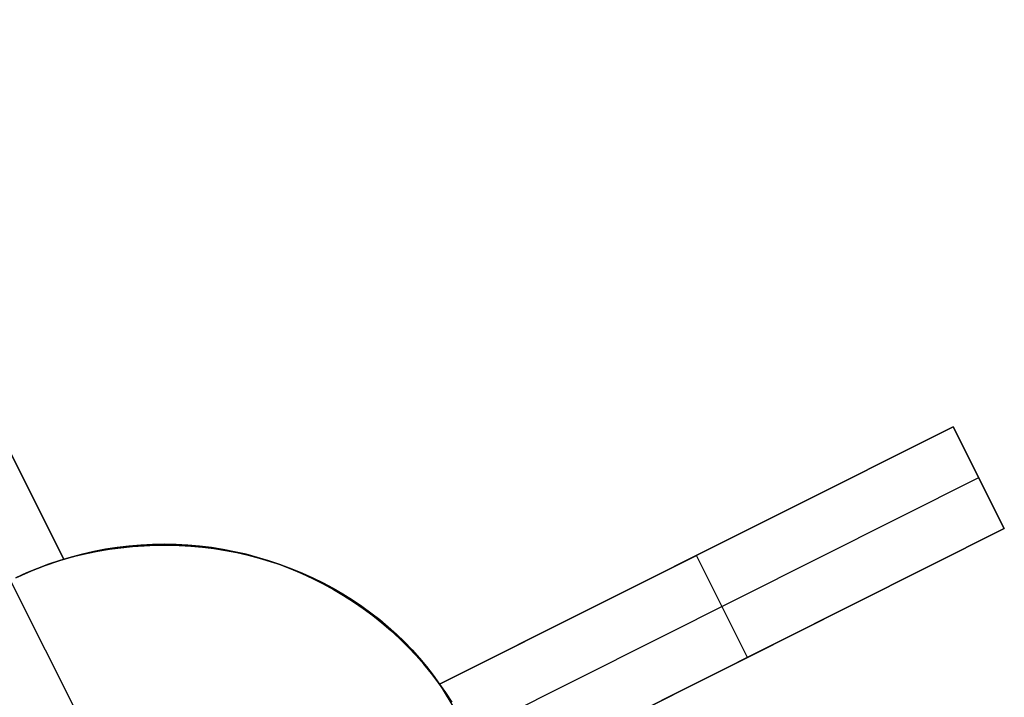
# Model space of a CAD drawing. Header units: millimetres. Extents: x 6038 to 7358, y -8545 to -7225.
# Tile 277 of 285: x 6682 to 6690, y -7791 to -7785. Entities that reach past the tile are written whole.
import ezdxf

# ---------------------------------------------------------------- set-up
doc = ezdxf.new("R2010")
doc.units = ezdxf.units.MM
doc.layers.add('color', color=7, linetype='Continuous')

msp = doc.modelspace()

# ---------------------------------------------------------------- linework, layer by layer
at = {"layer": 'color', "color": 254, "true_color": 0xcad1ee}
for p, q in [((6679.6197, -7784.8464, 8.9528), (6681.992, -7789.58, 11.1174)), ((6679.6197, -7784.8464, 8.9528), (6681.992, -7789.58, 11.1174)), ((6681.992, -7789.58, 3.658), (6679.6197, -7784.8464, 8.9528)), ((6681.992, -7789.58, 3.658), (6679.6197, -7784.8464, 8.9528)), ((6681.992, -7789.58, 7.3877), (6680.3209, -7786.2456, 7.3877)), ((6685.2908, -7790.6762, 11.7947), (6689.7984, -7788.4171, 11.0543)), ((6685.2908, -7790.6762, 11.7947), (6689.7984, -7788.4171, 11.0543)), ((6689.7984, -7788.4171, 10.7), (6685.2908, -7790.6762, 5.658)), ((6689.7984, -7788.4171, 10.7), (6685.2908, -7790.6762, 5.658)), ((6689.7984, -7788.4171, 11.0543), (6690.2464, -7789.3111, 11.4504)), ((6689.7984, -7788.4171, 10.7), (6689.7984, -7788.4171, 11.0543)), ((6689.7984, -7788.4171, 11.0543), (6690.2464, -7789.3111, 11.4504)), ((6690.2464, -7789.3111, 10.7), (6689.7984, -7788.4171, 10.7)), ((6689.7984, -7788.4171, 10.7), (6689.7984, -7788.4171, 11.0543)), ((6690.2464, -7789.3111, 10.7), (6689.7984, -7788.4171, 10.7)), ((6690.2464, -7789.3111, 11.0752), (6689.822, -7788.4642, 11.0752)), ((6685.5524, -7791.1044, 5.7), (6690.0224, -7788.8641, 10.7)), ((6690.0224, -7788.8641, 11.2525), (6690.0224, -7788.8641, 10.7)), ((6688.0339, -7789.3014, 8.7264), (6685.2908, -7790.6762, 8.7264)), ((6690.2464, -7789.3111, 11.4504), (6685.7389, -7791.5702, 12.1981)), ((6690.2464, -7789.3111, 11.4504), (6685.7389, -7791.5702, 12.1981)), ((6685.7389, -7791.5702, 5.658), (6690.2464, -7789.3111, 10.7)), ((6685.7389, -7791.5702, 5.658), (6690.2464, -7789.3111, 10.7)), ((6690.2464, -7789.3111, 10.7), (6690.2464, -7789.3111, 11.4504)), ((6690.2464, -7789.3111, 10.7), (6690.2464, -7789.3111, 11.4504)), ((6682.4618, -7789.4765, -7.3), (6682.3594, -7789.4923, -7.3)), ((6682.3594, -7789.4923, 2.6162), (6682.4618, -7789.4765, 2.6162)), ((6682.4618, -7789.4765, -7.3), (6682.3594, -7789.4923, -7.3)), ((6682.3928, -7789.4926, 11.1087), (6682.4945, -7789.4788, 11.11)), ((6682.3928, -7789.4926, 11.1087), (6682.4945, -7789.4788, 11.11)), ((6682.5646, -7789.4641, -7.3), (6682.4618, -7789.4765, -7.3)), ((6682.4618, -7789.4765, 2.6162), (6682.5646, -7789.4641, 2.6162)), ((6682.5646, -7789.4641, -7.3), (6682.4618, -7789.4765, -7.3)), ((6682.4945, -7789.4788, 11.11), (6682.5965, -7789.4683, 11.1126)), ((6682.4945, -7789.4788, 11.11), (6682.5965, -7789.4683, 11.1126)), ((6682.6678, -7789.4553, -7.3), (6682.5646, -7789.4641, -7.3)), ((6682.5646, -7789.4641, 2.6162), (6682.6678, -7789.4553, 2.6162)), ((6682.6678, -7789.4553, -7.3), (6682.5646, -7789.4641, -7.3)), ((6682.5965, -7789.4683, 11.1126), (6682.6989, -7789.4611, 11.1166)), ((6682.5965, -7789.4683, 11.1126), (6682.6989, -7789.4611, 11.1166)), ((6682.7712, -7789.4501, -7.3), (6682.6678, -7789.4553, -7.3)), ((6682.6678, -7789.4553, 2.6162), (6682.7712, -7789.4501, 2.6162)), ((6682.7712, -7789.4501, -7.3), (6682.6678, -7789.4553, -7.3)), ((6682.6989, -7789.4611, 11.1166), (6682.8013, -7789.4572, 11.122)), ((6682.6989, -7789.4611, 11.1166), (6682.8013, -7789.4572, 11.122)), ((6682.8748, -7789.4485, -7.3), (6682.7712, -7789.4501, -7.3)), ((6682.7712, -7789.4501, 2.6162), (6682.8748, -7789.4485, 2.6162)), ((6682.8748, -7789.4485, -7.3), (6682.7712, -7789.4501, -7.3)), ((6682.8013, -7789.4572, 11.122), (6682.9037, -7789.4566, 11.1288)), ((6682.8013, -7789.4572, 11.122), (6682.9037, -7789.4566, 11.1288)), ((6682.9783, -7789.4504, -7.3), (6682.8748, -7789.4485, -7.3)), ((6682.8748, -7789.4485, 2.6162), (6682.9783, -7789.4504, 2.6162)), ((6682.9783, -7789.4504, -7.3), (6682.8748, -7789.4485, -7.3)), ((6682.9037, -7789.4566, 11.1288), (6683.006, -7789.4593, 11.1369)), ((6682.9037, -7789.4566, 11.1288), (6683.006, -7789.4593, 11.1369)), ((6683.0817, -7789.456, -7.3), (6682.9783, -7789.4504, -7.3)), ((6682.9783, -7789.4504, 2.6162), (6683.0817, -7789.456, 2.6162)), ((6683.0817, -7789.456, -7.3), (6682.9783, -7789.4504, -7.3)), ((6683.006, -7789.4593, 11.1369), (6683.108, -7789.4653, 11.1463)), ((6683.006, -7789.4593, 11.1369), (6683.108, -7789.4653, 11.1463)), ((6683.1849, -7789.465, -7.3), (6683.0817, -7789.456, -7.3)), ((6683.0817, -7789.456, 2.6162), (6683.1849, -7789.465, 2.6162)), ((6683.1849, -7789.465, -7.3), (6683.0817, -7789.456, -7.3)), ((6683.108, -7789.4653, 11.1463), (6683.2097, -7789.4745, 11.1571)), ((6683.108, -7789.4653, 11.1463), (6683.2097, -7789.4745, 11.1571)), ((6683.2877, -7789.4777, -7.3), (6683.1849, -7789.465, -7.3)), ((6683.1849, -7789.465, 2.6162), (6683.2877, -7789.4777, 2.6162)), ((6683.2877, -7789.4777, -7.3), (6683.1849, -7789.465, -7.3)), ((6683.2097, -7789.4745, 11.1571), (6683.3109, -7789.4871, 11.1691)), ((6683.2097, -7789.4745, 11.1571), (6683.3109, -7789.4871, 11.1691)), ((6683.39, -7789.4939, -7.3), (6683.2877, -7789.4777, -7.3)), ((6683.2877, -7789.4777, 2.6162), (6683.39, -7789.4939, 2.6162)), ((6683.39, -7789.4939, -7.3), (6683.2877, -7789.4777, -7.3)), ((6683.3109, -7789.4871, 11.1691), (6683.4114, -7789.5029, 11.1825)), ((6683.3109, -7789.4871, 11.1691), (6683.4114, -7789.5029, 11.1825)), ((6682.0565, -7789.561, -7.3), (6681.9574, -7789.5908, -7.3)), ((6681.9574, -7789.5908, 2.6162), (6682.0565, -7789.561, 2.6162)), ((6682.0565, -7789.561, -7.3), (6681.9574, -7789.5908, -7.3)), ((6681.992, -7789.58, 11.1174), (6682.091, -7789.5533, 11.1132)), ((6681.992, -7789.58, 11.1174), (6682.091, -7789.5533, 11.1132)), ((6682.1567, -7789.5346, -7.3), (6682.0565, -7789.561, -7.3)), ((6682.0565, -7789.561, 2.6162), (6682.1567, -7789.5346, 2.6162)), ((6682.1567, -7789.5346, -7.3), (6682.0565, -7789.561, -7.3)), ((6682.091, -7789.5533, 11.1132), (6682.1909, -7789.5298, 11.1103)), ((6682.091, -7789.5533, 11.1132), (6682.1909, -7789.5298, 11.1103)), ((6682.2577, -7789.5117, -7.3), (6682.1567, -7789.5346, -7.3)), ((6682.1567, -7789.5346, 2.6162), (6682.2577, -7789.5117, 2.6162)), ((6682.2577, -7789.5117, -7.3), (6682.1567, -7789.5346, -7.3)), ((6682.1909, -7789.5298, 11.1103), (6682.2915, -7789.5096, 11.1088)), ((6682.1909, -7789.5298, 11.1103), (6682.2915, -7789.5096, 11.1088)), ((6682.3594, -7789.4923, -7.3), (6682.2577, -7789.5117, -7.3)), ((6682.2577, -7789.5117, 2.6162), (6682.3594, -7789.4923, 2.6162)), ((6682.3594, -7789.4923, -7.3), (6682.2577, -7789.5117, -7.3)), ((6682.2915, -7789.5096, 11.1088), (6682.3928, -7789.4926, 11.1087)), ((6682.2915, -7789.5096, 11.1088), (6682.3928, -7789.4926, 11.1087)), ((6683.4916, -7789.5135, -7.3), (6683.39, -7789.4939, -7.3)), ((6683.39, -7789.4939, 2.6162), (6683.4916, -7789.5135, 2.6162)), ((6683.4916, -7789.5135, -7.3), (6683.39, -7789.4939, -7.3)), ((6683.4114, -7789.5029, 11.1825), (6683.5112, -7789.522, 11.1972)), ((6683.4114, -7789.5029, 11.1825), (6683.5112, -7789.522, 11.1972)), ((6683.5926, -7789.5367, -7.3), (6683.4916, -7789.5135, -7.3)), ((6683.4916, -7789.5135, 2.6162), (6683.5926, -7789.5367, 2.6162)), ((6683.5926, -7789.5367, -7.3), (6683.4916, -7789.5135, -7.3)), ((6683.5112, -7789.522, 11.1972), (6683.6101, -7789.5443, 11.2132)), ((6683.5112, -7789.522, 11.1972), (6683.6101, -7789.5443, 11.2132)), ((6683.6927, -7789.5634, -7.3), (6683.5926, -7789.5367, -7.3)), ((6683.5926, -7789.5367, 2.6162), (6683.6927, -7789.5634, 2.6162)), ((6683.6927, -7789.5634, -7.3), (6683.5926, -7789.5367, -7.3)), ((6683.6101, -7789.5443, 11.2132), (6683.708, -7789.5698, 11.2304)), ((6683.6101, -7789.5443, 11.2132), (6683.708, -7789.5698, 11.2304)), ((6683.7917, -7789.5935, -7.3), (6683.6927, -7789.5634, -7.3)), ((6683.6927, -7789.5634, 2.6162), (6683.7917, -7789.5935, 2.6162)), ((6683.7917, -7789.5935, -7.3), (6683.6927, -7789.5634, -7.3)), ((6683.708, -7789.5698, 11.2304), (6683.8049, -7789.5984, 11.2488)), ((6683.708, -7789.5698, 11.2304), (6683.8049, -7789.5984, 11.2488)), ((6687.5446, -7789.5466, 8.179), (6687.5446, -7789.5466, 11.437)), ((6687.9926, -7790.4407, 8.179), (6687.5446, -7789.5466, 8.179)), ((6681.7624, -7789.6606, -7.3), (6681.6668, -7789.7005, -7.3)), ((6681.6668, -7789.7005, 2.6162), (6681.7624, -7789.6606, 2.6162)), ((6681.7624, -7789.6606, -7.3), (6681.6668, -7789.7005, -7.3)), ((6681.7227, -7789.6766, 3.6923), (6681.7894, -7789.6499, 3.6863)), ((6681.7227, -7789.6766, 3.6923), (6681.7894, -7789.6499, 3.6863)), ((6681.8593, -7789.624, -7.3), (6681.7624, -7789.6606, -7.3)), ((6681.7624, -7789.6606, 2.6162), (6681.8593, -7789.624, 2.6162)), ((6681.8593, -7789.624, -7.3), (6681.7624, -7789.6606, -7.3)), ((6681.7894, -7789.6499, 3.6863), (6681.8565, -7789.6249, 3.6785)), ((6681.7894, -7789.6499, 3.6863), (6681.8565, -7789.6249, 3.6785)), ((6681.8565, -7789.6249, 3.6785), (6681.9241, -7789.6016, 3.6691)), ((6681.8565, -7789.6249, 3.6785), (6681.9241, -7789.6016, 3.6691)), ((6681.9574, -7789.5908, -7.3), (6681.8593, -7789.624, -7.3)), ((6681.8593, -7789.624, 2.6162), (6681.9574, -7789.5908, 2.6162)), ((6681.9574, -7789.5908, -7.3), (6681.8593, -7789.624, -7.3)), ((6681.9241, -7789.6016, 3.6691), (6681.992, -7789.58, 3.658)), ((6681.9241, -7789.6016, 3.6691), (6681.992, -7789.58, 3.658)), ((6681.992, -7789.58, 3.658), (6681.992, -7789.58, 11.1174)), ((6681.992, -7789.58, 3.658), (6681.992, -7789.58, 11.1174)), ((6683.8897, -7789.627, -7.3), (6683.7917, -7789.5935, -7.3)), ((6683.7917, -7789.5935, 2.6162), (6683.8897, -7789.627, 2.6162)), ((6683.8897, -7789.627, -7.3), (6683.7917, -7789.5935, -7.3)), ((6683.8049, -7789.5984, 11.2488), (6683.9005, -7789.6302, 11.2684)), ((6683.8049, -7789.5984, 11.2488), (6683.9005, -7789.6302, 11.2684)), ((6683.9865, -7789.6639, -7.3), (6683.8897, -7789.627, -7.3)), ((6683.8897, -7789.627, 2.6162), (6683.9865, -7789.6639, 2.6162)), ((6683.9865, -7789.6639, -7.3), (6683.8897, -7789.627, -7.3)), ((6683.9005, -7789.6302, 11.2684), (6683.9947, -7789.665, 11.2892)), ((6683.9005, -7789.6302, 11.2684), (6683.9947, -7789.665, 11.2892)), ((6681.6668, -7789.7005, -7.3), (6681.5727, -7789.7437, -7.3)), ((6681.5727, -7789.7437, 2.6162), (6681.6668, -7789.7005, 2.6162)), ((6681.6668, -7789.7005, -7.3), (6681.5727, -7789.7437, -7.3)), ((6681.591, -7789.7349, 3.6991), (6681.6565, -7789.705, 3.6966)), ((6681.591, -7789.7349, 3.6991), (6681.6565, -7789.705, 3.6966)), ((6681.6565, -7789.705, 3.6966), (6681.7227, -7789.6766, 3.6923)), ((6681.6565, -7789.705, 3.6966), (6681.7227, -7789.6766, 3.6923)), ((6684.082, -7789.7041, -7.3), (6683.9865, -7789.6639, -7.3)), ((6683.9865, -7789.6639, 2.6162), (6684.082, -7789.7041, 2.6162)), ((6684.082, -7789.7041, -7.3), (6683.9865, -7789.6639, -7.3)), ((6683.9947, -7789.665, 11.2892), (6684.0876, -7789.7029, 11.3112)), ((6683.9947, -7789.665, 11.2892), (6684.0876, -7789.7029, 11.3112)), ((6684.176, -7789.7475, -7.3), (6684.082, -7789.7041, -7.3)), ((6684.082, -7789.7041, 2.6162), (6684.176, -7789.7475, 2.6162)), ((6684.176, -7789.7475, -7.3), (6684.082, -7789.7041, -7.3)), ((6684.0876, -7789.7029, 11.3112), (6684.1788, -7789.7439, 11.3343)), ((6684.0876, -7789.7029, 11.3112), (6684.1788, -7789.7439, 11.3343)), ((6684.2684, -7789.7942, -7.3), (6684.176, -7789.7475, -7.3)), ((6684.176, -7789.7475, 2.6162), (6684.2684, -7789.7942, 2.6162)), ((6684.2684, -7789.7942, -7.3), (6684.176, -7789.7475, -7.3)), ((6684.1788, -7789.7439, 11.3343), (6684.2684, -7789.7877, 11.3585)), ((6684.1788, -7789.7439, 11.3343), (6684.2684, -7789.7877, 11.3585)), ((6682.3103, -7791.331, -7.3), (6681.5262, -7789.7665, -7.3)), ((6684.2684, -7789.7877, 11.3585), (6684.3562, -7789.8345, 11.3838)), ((6684.2684, -7789.7877, 11.3585), (6684.3562, -7789.8345, 11.3838)), ((6684.3592, -7789.844, -7.3), (6684.2684, -7789.7942, -7.3)), ((6684.2684, -7789.7942, 2.6162), (6684.3592, -7789.844, 2.6162)), ((6684.3592, -7789.844, -7.3), (6684.2684, -7789.7942, -7.3)), ((6684.3562, -7789.8345, 11.3838), (6684.4422, -7789.8841, 11.4101)), ((6684.3562, -7789.8345, 11.3838), (6684.4422, -7789.8841, 11.4101)), ((6684.4482, -7789.897, -7.3), (6684.3592, -7789.844, -7.3)), ((6684.3592, -7789.844, 2.6162), (6684.4482, -7789.897, 2.6162)), ((6684.4482, -7789.897, -7.3), (6684.3592, -7789.844, -7.3)), ((6684.4422, -7789.8841, 11.4101), (6684.5261, -7789.9365, 11.4374)), ((6684.4422, -7789.8841, 11.4101), (6684.5261, -7789.9365, 11.4374)), ((6684.5353, -7789.953, -7.3), (6684.4482, -7789.897, -7.3)), ((6684.4482, -7789.897, 2.6162), (6684.5353, -7789.953, 2.6162)), ((6684.5353, -7789.953, -7.3), (6684.4482, -7789.897, -7.3)), ((6684.5261, -7789.9365, 11.4374), (6684.6079, -7789.9916, 11.4658)), ((6684.5261, -7789.9365, 11.4374), (6684.6079, -7789.9916, 11.4658)), ((6684.6205, -7790.0119, -7.3), (6684.5353, -7789.953, -7.3)), ((6684.5353, -7789.953, 2.6162), (6684.6205, -7790.0119, 2.6162)), ((6684.6205, -7790.0119, -7.3), (6684.5353, -7789.953, -7.3)), ((6684.6079, -7789.9916, 11.4658), (6684.6876, -7790.0494, 11.495)), ((6684.6079, -7789.9916, 11.4658), (6684.6876, -7790.0494, 11.495)), ((6684.7035, -7790.0738, -7.3), (6684.6205, -7790.0119, -7.3)), ((6684.6205, -7790.0119, 2.6162), (6684.7035, -7790.0738, 2.6162)), ((6684.7035, -7790.0738, -7.3), (6684.6205, -7790.0119, -7.3)), ((6684.6876, -7790.0494, 11.495), (6684.7649, -7790.1097, 11.5252)), ((6684.6876, -7790.0494, 11.495), (6684.7649, -7790.1097, 11.5252)), ((6684.7844, -7790.1385, -7.3), (6684.7035, -7790.0738, -7.3)), ((6684.7035, -7790.0738, 2.6162), (6684.7844, -7790.1385, 2.6162)), ((6684.7844, -7790.1385, -7.3), (6684.7035, -7790.0738, -7.3)), ((6684.7649, -7790.1097, 11.5252), (6684.8399, -7790.1726, 11.5562)), ((6684.7649, -7790.1097, 11.5252), (6684.8399, -7790.1726, 11.5562)), ((6684.863, -7790.2059, -7.3), (6684.7844, -7790.1385, -7.3)), ((6684.7844, -7790.1385, 2.6162), (6684.863, -7790.2059, 2.6162)), ((6684.863, -7790.2059, -7.3), (6684.7844, -7790.1385, -7.3)), ((6684.8399, -7790.1726, 11.5562), (6684.9124, -7790.2379, 11.5881)), ((6684.8399, -7790.1726, 11.5562), (6684.9124, -7790.2379, 11.5881)), ((6685.7389, -7791.5702, 8.9281), (6688.6623, -7790.105, 8.9281)), ((6684.9392, -7790.276, -7.3), (6684.863, -7790.2059, -7.3)), ((6684.863, -7790.2059, 2.6162), (6684.9392, -7790.276, 2.6162)), ((6684.9392, -7790.276, -7.3), (6684.863, -7790.2059, -7.3)), ((6684.9124, -7790.2379, 11.5881), (6684.9823, -7790.3055, 11.6208)), ((6684.9124, -7790.2379, 11.5881), (6684.9823, -7790.3055, 11.6208)), ((6685.013, -7790.3487, -7.3), (6684.9392, -7790.276, -7.3)), ((6684.9392, -7790.276, 2.6162), (6685.013, -7790.3487, 2.6162)), ((6685.013, -7790.3487, -7.3), (6684.9392, -7790.276, -7.3)), ((6684.9823, -7790.3055, 11.6208), (6685.0496, -7790.3754, 11.6542)), ((6684.9823, -7790.3055, 11.6208), (6685.0496, -7790.3754, 11.6542)), ((6685.0842, -7790.4239, -7.3), (6685.013, -7790.3487, -7.3)), ((6685.013, -7790.3487, 2.6162), (6685.0842, -7790.4239, 2.6162)), ((6685.0842, -7790.4239, -7.3), (6685.013, -7790.3487, -7.3)), ((6685.0496, -7790.3754, 11.6542), (6685.1142, -7790.4476, 11.6884)), ((6685.0496, -7790.3754, 11.6542), (6685.1142, -7790.4476, 11.6884)), ((6685.1527, -7790.5016, -7.3), (6685.0842, -7790.4239, -7.3)), ((6685.0842, -7790.4239, 2.6162), (6685.1527, -7790.5016, 2.6162)), ((6685.1527, -7790.5016, -7.3), (6685.0842, -7790.4239, -7.3)), ((6685.1142, -7790.4476, 11.6884), (6685.176, -7790.5218, 11.7232)), ((6685.1142, -7790.4476, 11.6884), (6685.176, -7790.5218, 11.7232)), ((6685.2186, -7790.5815, -7.3), (6685.1527, -7790.5016, -7.3)), ((6685.1527, -7790.5016, 2.6162), (6685.2186, -7790.5815, 2.6162)), ((6685.2186, -7790.5815, -7.3), (6685.1527, -7790.5016, -7.3)), ((6685.176, -7790.5218, 11.7232), (6685.2349, -7790.598, 11.7586)), ((6685.176, -7790.5218, 11.7232), (6685.2349, -7790.598, 11.7586)), ((6687.9926, -7790.4407, 11.8368), (6687.9926, -7790.4407, 8.179)), ((6685.2816, -7790.6637, -7.3), (6685.2186, -7790.5815, -7.3)), ((6685.2186, -7790.5815, 2.6162), (6685.2816, -7790.6637, 2.6162)), ((6685.2816, -7790.6637, -7.3), (6685.2186, -7790.5815, -7.3)), ((6685.2349, -7790.598, 11.7586), (6685.2908, -7790.6762, 11.7947)), ((6685.2349, -7790.598, 11.7586), (6685.2908, -7790.6762, 11.7947)), ((6685.3418, -7790.748, -7.3), (6685.2816, -7790.6637, -7.3)), ((6685.2816, -7790.6637, 2.6162), (6685.3418, -7790.748, 2.6162)), ((6685.3418, -7790.748, -7.3), (6685.2816, -7790.6637, -7.3)), ((6685.2908, -7790.6762, 11.7947), (6685.2908, -7790.6762, 5.658)), ((6685.2908, -7790.6762, 5.658), (6685.5524, -7791.1044, 5.7)), ((6685.2908, -7790.6762, 11.7947), (6685.2908, -7790.6762, 5.658)), ((6685.2908, -7790.6762, 5.658), (6685.5524, -7791.1044, 5.7)), ((6685.399, -7790.8343, -7.3), (6685.3418, -7790.748, -7.3)), ((6685.3418, -7790.748, 2.6162), (6685.399, -7790.8343, 2.6162)), ((6685.399, -7790.8343, -7.3), (6685.3418, -7790.748, -7.3))]:
    msp.add_line(p, q, dxfattribs=at)

doc.saveas('drawing.dxf')
